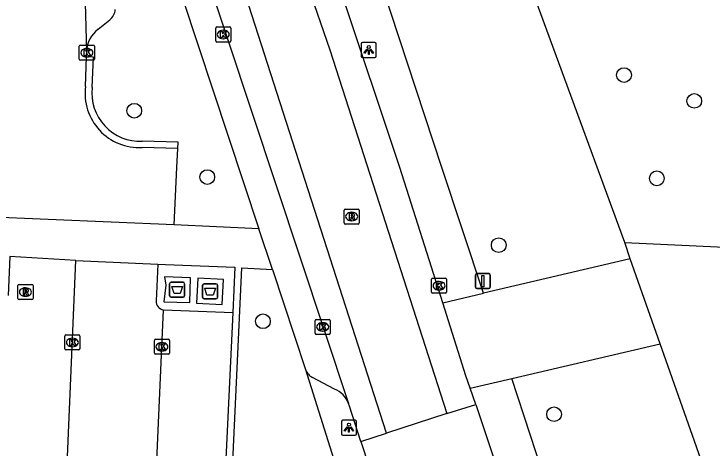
# Model space of a CAD drawing. Extents: x 162990 to 165007, y 383433 to 384336.
# Drawn here: x 164780.7 to 164827.09, y 383981.35 to 384010.19 of the extents above; entities that cross this region are included whole.
import ezdxf

# ---------------------------------------------------------------- set-up
doc = ezdxf.new("R2010")
doc.units = 0
for name, color, linetype in [('IMGEO_Afval_apart_plaats', 7, 'Continuous'), ('IMGEO_Boom', 7, 'Continuous'), ('IMGEO_Groenvoorziening', 7, 'Continuous'), ('IMGEO_Kolk', 7, 'Continuous'), ('IMGEO_Lichtpunt', 7, 'Continuous'), ('IMGEO_Parkeervlak_open', 7, 'Continuous'), ('IMGEO_Rijbaan_lokaal_gesloten', 7, 'Continuous'), ('IMGEO_Rijbaan_lokaal_open', 7, 'Continuous'), ('IMGEO_Rioolput', 7, 'Continuous'), ('IMGEO_Verkeersbordpaal', 7, 'Continuous'), ('IMGEO_Voetpad_gesloten', 7, 'Continuous'), ('IMGEO_Voetpad_open', 7, 'Continuous')]:
    doc.layers.add(name, color=color, linetype=linetype)

msp = doc.modelspace()

# ---------------------------------------------------------------- linework, layer by layer
at = {"layer": 'IMGEO_Afval_apart_plaats'}
for p, q in [((164791.043, 383991.472), (164791.043, 383992.272)), ((164791.043, 383992.272), (164791.043, 383991.472)), ((164791.143, 383992.372), (164791.933, 383992.372)), ((164791.933, 383992.372), (164791.143, 383992.372)), ((164792.033, 383992.272), (164792.033, 383991.472)), ((164792.033, 383991.472), (164792.033, 383992.272)), ((164793.232, 383991.363), (164793.232, 383992.163)), ((164793.232, 383992.163), (164793.232, 383991.363)), ((164793.332, 383992.263), (164794.122, 383992.263)), ((164794.122, 383992.263), (164793.332, 383992.263)), ((164794.222, 383992.163), (164794.222, 383991.363)), ((164794.222, 383991.363), (164794.222, 383992.163)), ((164791.933, 383991.372), (164791.143, 383991.372)), ((164791.143, 383991.372), (164791.933, 383991.372)), ((164794.122, 383991.263), (164793.332, 383991.263)), ((164793.332, 383991.263), (164794.122, 383991.263))]:
    msp.add_line(p, q, dxfattribs=at)
for points in [[(164791.186, 383992.086), (164791.89, 383992.086), (164791.741, 383991.616), (164791.335, 383991.616), (164791.186, 383992.086)], [(164793.375, 383991.977), (164794.079, 383991.977), (164793.93, 383991.507), (164793.524, 383991.507), (164793.375, 383991.977)]]:
    msp.add_lwpolyline(points, dxfattribs=at)
for centre, start, end in [((164791.143, 383992.272), 90, 180), ((164791.143, 383992.272), 90, 180), ((164791.933, 383992.272), 0, 90), ((164791.933, 383992.272), 360, 90), ((164793.332, 383992.163), 90, 180), ((164793.332, 383992.163), 90, 180), ((164794.122, 383992.163), 0, 90), ((164794.122, 383992.163), 360, 90), ((164791.143, 383991.472), 180, 270), ((164791.143, 383991.472), 180, 270), ((164791.933, 383991.472), 270, 0), ((164791.933, 383991.472), 270, 0), ((164793.332, 383991.363), 180, 270), ((164793.332, 383991.363), 180, 270), ((164794.122, 383991.363), 270, 0), ((164794.122, 383991.363), 270, 0)]:
    msp.add_arc(centre, 0.1, start, end, dxfattribs=at)
at = {"layer": 'IMGEO_Boom'}
for centre in [(164821.236, 384006.133), (164825.903, 384004.416), (164788.692, 384003.763), (164793.54, 383999.356), (164823.416, 383999.269), (164812.914, 383994.832), (164797.24, 383989.776), (164816.589, 383983.601)]:
    msp.add_circle(centre, 0.489, dxfattribs=at)
at = {"layer": 'IMGEO_Groenvoorziening'}
for points in [[(164821.286, 383995.015), (164815.317, 384011.305)], [(164821.286, 383995.015), (164855.424, 383993.415)], [(164821.649, 383993.92), (164821.286, 383995.015)], [(164837.158, 383950.928), (164835.338, 383955.847), (164829.982, 383970.323), (164823.633, 383988.266)]]:
    msp.add_lwpolyline(points, dxfattribs=at)
at = {"layer": 'IMGEO_Kolk'}
for p, q in [((164794.104, 384008.4), (164794.104, 384009.252)), ((164794.179, 384009.326), (164795.031, 384009.326)), ((164795.105, 384009.252), (164795.105, 384008.4)), ((164794.592, 384009.106), (164794.617, 384009.106)), ((164795.031, 384008.326), (164794.179, 384008.326)), ((164794.615, 384008.546), (164794.59, 384008.546)), ((164785.04, 384007.19), (164785.04, 384008.042)), ((164785.115, 384008.116), (164785.967, 384008.116)), ((164785.528, 384007.896), (164785.553, 384007.896)), ((164786.041, 384008.042), (164786.041, 384007.19)), ((164785.551, 384007.336), (164785.526, 384007.336)), ((164785.967, 384007.116), (164785.115, 384007.116)), ((164808.446, 383991.71), (164808.446, 383992.562)), ((164808.521, 383992.636), (164809.373, 383992.636)), ((164809.447, 383992.562), (164809.447, 383991.71)), ((164808.934, 383992.416), (164808.959, 383992.416)), ((164809.373, 383991.636), (164808.521, 383991.636)), ((164808.957, 383991.856), (164808.932, 383991.856)), ((164800.709, 383988.975), (164800.709, 383989.827)), ((164800.784, 383989.901), (164801.636, 383989.901)), ((164801.197, 383989.681), (164801.222, 383989.681)), ((164801.71, 383989.827), (164801.71, 383988.975)), ((164784.078, 383987.942), (164784.078, 383988.794)), ((164784.153, 383988.868), (164785.005, 383988.868)), ((164785.079, 383988.794), (164785.079, 383987.942)), ((164801.636, 383988.901), (164800.784, 383988.901)), ((164801.22, 383989.121), (164801.195, 383989.121)), ((164784.566, 383988.648), (164784.591, 383988.648)), ((164790.029, 383987.657), (164790.029, 383988.509)), ((164790.104, 383988.583), (164790.956, 383988.583)), ((164790.517, 383988.363), (164790.542, 383988.363)), ((164791.03, 383988.509), (164791.03, 383987.657)), ((164785.005, 383987.868), (164784.153, 383987.868)), ((164784.589, 383988.088), (164784.564, 383988.088)), ((164790.956, 383987.583), (164790.104, 383987.583)), ((164790.54, 383987.803), (164790.515, 383987.803))]:
    msp.add_line(p, q, dxfattribs=at)
for points in [[(164794.104, 384008.4), (164794.104, 384009.252)], [(164794.179, 384009.326), (164795.031, 384009.326)], [(164795.105, 384009.252), (164795.105, 384008.4)], [(164794.425, 384009.026), (164794.548, 384009.026), (164794.548, 384008.875), (164794.678, 384009.026), (164794.842, 384009.026), (164794.696, 384008.875), (164794.849, 384008.626), (164794.697, 384008.626), (164794.612, 384008.79), (164794.548, 384008.723), (164794.548, 384008.626), (164794.425, 384008.626), (164794.425, 384009.026)], [(164795.031, 384008.326), (164794.179, 384008.326)], [(164785.04, 384007.19), (164785.04, 384008.042)], [(164785.115, 384008.116), (164785.967, 384008.116)], [(164785.361, 384007.816), (164785.484, 384007.816), (164785.484, 384007.665), (164785.614, 384007.816), (164785.778, 384007.816), (164785.632, 384007.665), (164785.785, 384007.416), (164785.633, 384007.416), (164785.548, 384007.58), (164785.484, 384007.513), (164785.484, 384007.416), (164785.361, 384007.416), (164785.361, 384007.816)], [(164786.041, 384008.042), (164786.041, 384007.19)], [(164785.967, 384007.116), (164785.115, 384007.116)], [(164808.446, 383991.71), (164808.446, 383992.562)], [(164808.521, 383992.636), (164809.373, 383992.636)], [(164809.447, 383992.562), (164809.447, 383991.71)], [(164808.767, 383992.336), (164808.89, 383992.336), (164808.89, 383992.185), (164809.02, 383992.336), (164809.184, 383992.336), (164809.038, 383992.185), (164809.191, 383991.936), (164809.039, 383991.936), (164808.954, 383992.1), (164808.89, 383992.033), (164808.89, 383991.936), (164808.767, 383991.936), (164808.767, 383992.336)], [(164809.373, 383991.636), (164808.521, 383991.636)], [(164800.709, 383988.975), (164800.709, 383989.827)], [(164800.784, 383989.901), (164801.636, 383989.901)], [(164801.71, 383989.827), (164801.71, 383988.975)], [(164801.03, 383989.601), (164801.153, 383989.601), (164801.153, 383989.45), (164801.283, 383989.601), (164801.447, 383989.601), (164801.301, 383989.45), (164801.454, 383989.201), (164801.302, 383989.201), (164801.217, 383989.365), (164801.153, 383989.298), (164801.153, 383989.201), (164801.03, 383989.201), (164801.03, 383989.601)], [(164784.078, 383987.942), (164784.078, 383988.794)], [(164784.153, 383988.868), (164785.005, 383988.868)], [(164785.079, 383988.794), (164785.079, 383987.942)], [(164801.636, 383988.901), (164800.784, 383988.901)], [(164784.399, 383988.568), (164784.522, 383988.568), (164784.522, 383988.417), (164784.652, 383988.568), (164784.816, 383988.568), (164784.67, 383988.417), (164784.823, 383988.168), (164784.671, 383988.168), (164784.586, 383988.332), (164784.522, 383988.265), (164784.522, 383988.168), (164784.399, 383988.168), (164784.399, 383988.568)], [(164790.029, 383987.657), (164790.029, 383988.509)], [(164790.104, 383988.583), (164790.956, 383988.583)], [(164790.35, 383988.283), (164790.473, 383988.283), (164790.473, 383988.132), (164790.603, 383988.283), (164790.767, 383988.283), (164790.621, 383988.132), (164790.774, 383987.883), (164790.622, 383987.883), (164790.537, 383988.047), (164790.473, 383987.98), (164790.473, 383987.883), (164790.35, 383987.883), (164790.35, 383988.283)], [(164791.03, 383988.509), (164791.03, 383987.657)], [(164785.005, 383987.868), (164784.153, 383987.868)], [(164790.956, 383987.583), (164790.104, 383987.583)]]:
    msp.add_lwpolyline(points, dxfattribs=at)
for centre, start, end in [((164794.181, 384009.25), 91.552, 178.448), ((164794.181, 384009.25), 91.552, 178.448), ((164795.029, 384009.25), 1.552, 88.448), ((164795.029, 384009.25), 1.552, 88.448), ((164794.181, 384008.402), 181.552, 268.448), ((164794.181, 384008.402), 181.552, 268.448), ((164795.029, 384008.402), 271.552, 358.448), ((164795.029, 384008.402), 271.552, 358.448), ((164785.117, 384008.04), 91.552, 178.448), ((164785.117, 384008.04), 91.552, 178.448), ((164785.965, 384008.04), 1.552, 88.448), ((164785.965, 384008.04), 1.552, 88.448), ((164785.117, 384007.192), 181.552, 268.448), ((164785.117, 384007.192), 181.552, 268.448), ((164785.965, 384007.192), 271.552, 358.448), ((164785.965, 384007.192), 271.552, 358.448), ((164808.523, 383992.56), 91.552, 178.448), ((164808.523, 383992.56), 91.552, 178.448), ((164809.371, 383992.56), 1.552, 88.448), ((164809.371, 383992.56), 1.552, 88.448), ((164808.523, 383991.712), 181.552, 268.448), ((164808.523, 383991.712), 181.552, 268.448), ((164809.371, 383991.712), 271.552, 358.448), ((164809.371, 383991.712), 271.552, 358.448), ((164800.786, 383989.825), 91.552, 178.448), ((164800.786, 383989.825), 91.552, 178.448), ((164801.634, 383989.825), 1.552, 88.448), ((164801.634, 383989.825), 1.552, 88.448), ((164784.155, 383988.792), 91.552, 178.448), ((164784.155, 383988.792), 91.552, 178.448), ((164785.003, 383988.792), 1.552, 88.448), ((164785.003, 383988.792), 1.552, 88.448), ((164800.786, 383988.977), 181.552, 268.448), ((164800.786, 383988.977), 181.552, 268.448), ((164801.634, 383988.977), 271.552, 358.448), ((164801.634, 383988.977), 271.552, 358.448), ((164790.106, 383988.507), 91.552, 178.448), ((164790.106, 383988.507), 91.552, 178.448), ((164790.954, 383988.507), 1.552, 88.448), ((164790.954, 383988.507), 1.552, 88.448), ((164784.155, 383987.944), 181.552, 268.448), ((164784.155, 383987.944), 181.552, 268.448), ((164785.003, 383987.944), 271.552, 358.448), ((164785.003, 383987.944), 271.552, 358.448), ((164790.106, 383987.659), 181.552, 268.448), ((164790.106, 383987.659), 181.552, 268.448), ((164790.954, 383987.659), 271.552, 358.448), ((164790.954, 383987.659), 271.552, 358.448)]:
    msp.add_arc(centre, 0.0765, start, end, dxfattribs=at)
for centre, major_axis, ratio, start_param, end_param in [((164794.591, 384008.826), (-0.387, 0.002), 0.722429, 4.712389, 7.853982), ((164794.616, 384008.826), (-0.39, 0.002), 0.717154, 1.570796, 4.712389), ((164785.527, 384007.616), (-0.387, 0.002), 0.722429, 4.712389, 7.853982), ((164785.552, 384007.616), (-0.39, 0.002), 0.717154, 1.570796, 4.712389), ((164808.933, 383992.136), (-0.387, 0.002), 0.722429, 4.712389, 7.853982), ((164808.958, 383992.136), (-0.39, 0.002), 0.717154, 1.570796, 4.712389), ((164801.196, 383989.401), (-0.387, 0.002), 0.722429, 4.712389, 7.853982), ((164801.221, 383989.401), (-0.39, 0.002), 0.717154, 1.570796, 4.712389), ((164784.565, 383988.368), (-0.387, 0.002), 0.722429, 4.712389, 7.853982), ((164784.59, 383988.368), (-0.39, 0.002), 0.717154, 1.570796, 4.712389), ((164790.516, 383988.083), (-0.387, 0.002), 0.722429, 4.712389, 7.853982), ((164790.541, 383988.083), (-0.39, 0.002), 0.717154, 1.570796, 4.712389)]:
    msp.add_ellipse(centre, major_axis=major_axis, ratio=ratio, start_param=start_param, end_param=end_param, dxfattribs=at)
at = {"layer": 'IMGEO_Lichtpunt'}
for p, q in [((164804.675, 384008.292), (164803.867, 384008.292)), ((164804.675, 384008.292), (164803.867, 384008.292)), ((164803.773, 384008.197), (164803.773, 384007.39)), ((164803.773, 384008.197), (164803.773, 384007.39)), ((164804.769, 384007.39), (164804.769, 384008.197)), ((164804.769, 384007.39), (164804.769, 384008.197)), ((164803.867, 384007.296), (164804.675, 384007.296)), ((164803.867, 384007.296), (164804.675, 384007.296)), ((164803.362, 383983.2), (164802.554, 383983.2)), ((164803.362, 383983.2), (164802.554, 383983.2)), ((164802.46, 383983.105), (164802.46, 383982.298)), ((164802.46, 383983.105), (164802.46, 383982.298)), ((164803.456, 383982.298), (164803.456, 383983.105)), ((164803.456, 383982.298), (164803.456, 383983.105)), ((164802.554, 383982.204), (164803.362, 383982.204)), ((164802.554, 383982.204), (164803.362, 383982.204))]:
    msp.add_line(p, q, dxfattribs=at)
for points in [[(164804.147, 384007.861), (164804.186, 384007.833), (164803.998, 384007.571), (164803.96, 384007.598), (164804.147, 384007.861)], [(164804.249, 384007.813), (164804.296, 384007.813), (164804.296, 384007.491), (164804.249, 384007.491), (164804.249, 384007.813)], [(164804.359, 384007.833), (164804.397, 384007.86), (164804.584, 384007.598), (164804.545, 384007.57), (164804.359, 384007.833)], [(164802.834, 383982.769), (164802.873, 383982.741), (164802.685, 383982.479), (164802.647, 383982.506), (164802.834, 383982.769)], [(164802.936, 383982.721), (164802.983, 383982.721), (164802.983, 383982.399), (164802.936, 383982.399), (164802.936, 383982.721)], [(164803.046, 383982.741), (164803.084, 383982.768), (164803.271, 383982.506), (164803.232, 383982.478), (164803.046, 383982.741)]]:
    msp.add_lwpolyline(points, dxfattribs=at)
for centre in [(164804.272, 384007.995), (164802.959, 383982.903)]:
    msp.add_circle(centre, 0.0994, dxfattribs=at)
for centre, start, end in [((164803.867, 384008.197), 90, 180), ((164803.867, 384008.197), 90, 180), ((164804.675, 384008.197), 0, 90), ((164804.675, 384008.197), 0, 90), ((164803.867, 384007.39), 180, 270), ((164803.867, 384007.39), 180, 270), ((164804.675, 384007.39), 270, 0), ((164804.675, 384007.39), 270, 360), ((164802.554, 383983.105), 90, 180), ((164802.554, 383983.105), 90, 180), ((164803.362, 383983.105), 0, 90), ((164803.362, 383983.105), 0, 90), ((164802.554, 383982.298), 180, 270), ((164802.554, 383982.298), 180, 270), ((164803.362, 383982.298), 270, 0), ((164803.362, 383982.298), 270, 360)]:
    msp.add_arc(centre, 0.0946, start, end, dxfattribs=at)
at = {"layer": 'IMGEO_Parkeervlak_open'}
for points in [[(164789.868, 384017.409), (164796.977, 383995.926)], [(164786.295, 384009.169), (164787.067, 384009.801)], [(164797.872, 383993.221), (164800.075, 383986.563)]]:
    msp.add_lwpolyline(points, dxfattribs=at)
for centre, radius, start, end in [((164786.411, 384010.591), 1.027, 309.7195, 353.97), ((164787.315, 384007.709), 1.781, 124.941, 180.2553)]:
    msp.add_arc(centre, radius, start, end, dxfattribs=at)
at = {"layer": 'IMGEO_Rijbaan_lokaal_gesloten'}
for points in [[(164707.557, 384064.102), (164737.078, 384065.761), (164743.076, 384065.855), (164750.632, 384065.052), (164757.196, 384063.494), (164761.068, 384062.124), (164769.002, 384058.157), (164773.63, 384055.513), (164780.242, 384050.035), (164785.153, 384044.698), (164787.609, 384041.629), (164791.246, 384035.678), (164794.268, 384029.303), (164801.682, 384007.815), (164809.47, 383983.639)], [(164805.457, 383982.348), (164792.78, 384021.723), (164790.514, 384028.712), (164786.263, 384036.505), (164783.43, 384040.566), (164776.724, 384047.414), (164772.379, 384051.286), (164767.491, 384054.474), (164761.399, 384057.638), (164755.685, 384059.81), (164751.482, 384060.755), (164746.948, 384061.558), (164742.509, 384061.794), (164737.786, 384061.888), (164732.497, 384061.463), (164722.674, 384060.897), (164707.804, 384060.033)], [(164790.081, 384023.032), (164802.933, 383984.323)], [(164809.192, 383991.004), (164806.333, 384000), (164802.451, 384011.684), (164799.183, 384021.558)], [(164811.01, 383985.337), (164810.735, 383986.147), (164809.192, 383991.004)], [(164811.379, 383984.253), (164811.01, 383985.337)], [(164803.749, 383981.799), (164802.994, 383984.138), (164802.933, 383984.323)]]:
    msp.add_lwpolyline(points, dxfattribs=at)
at = {"layer": 'IMGEO_Rijbaan_lokaal_open'}
for points in [[(164785.534, 384007.701), (164785.111, 384023.043)], [(164785.45, 384005.378), (164785.525, 384007.338)], [(164785.525, 384007.338), (164785.534, 384007.701)], [(164791.587, 384001.244), (164789.211, 384001.316)], [(164791.345, 383996.173), (164791.524, 384000), (164791.587, 384001.244)], [(164791.345, 383996.173), (164778.759, 383996.718)], [(164783.434, 383961.496), (164784.812, 383993.808)], [(164784.812, 383993.808), (164790.264, 383993.562)], [(164790.264, 383993.562), (164790.151, 383991.132)], [(164794.059, 383965.791), (164789.557, 383966.003), (164790.637, 383990.543)], [(164809.47, 383983.639), (164811.379, 383984.253)], [(164811.379, 383984.253), (164815.082, 383973.174)], [(164809.47, 383983.639), (164805.457, 383982.348)], [(164803.749, 383981.799), (164805.457, 383982.348)], [(164807.455, 383970.589), (164803.76, 383981.766), (164803.749, 383981.799)]]:
    msp.add_lwpolyline(points, dxfattribs=at)
for centre, radius, start, end in [((164789.028, 384004.919), 3.607, 172.6873, 272.9058), ((164790.698, 383991.089), 0.549, 175.4713, 263.5826)]:
    msp.add_arc(centre, radius, start, end, dxfattribs=at)
at = {"layer": 'IMGEO_Rioolput'}
for p, q in [((164802.639, 383996.307), (164802.639, 383997.159)), ((164802.714, 383997.233), (164803.566, 383997.233)), ((164803.64, 383997.159), (164803.64, 383996.307)), ((164803.127, 383997.013), (164803.152, 383997.013)), ((164803.566, 383996.233), (164802.714, 383996.233)), ((164803.15, 383996.453), (164803.125, 383996.453)), ((164780.961, 383991.29), (164780.961, 383992.142)), ((164781.036, 383992.216), (164781.888, 383992.216)), ((164781.449, 383991.996), (164781.474, 383991.996)), ((164781.962, 383992.142), (164781.962, 383991.29)), ((164781.888, 383991.216), (164781.036, 383991.216)), ((164781.472, 383991.436), (164781.447, 383991.436))]:
    msp.add_line(p, q, dxfattribs=at)
for points in [[(164802.639, 383996.307), (164802.639, 383997.159)], [(164802.714, 383997.233), (164803.566, 383997.233)], [(164803.64, 383997.159), (164803.64, 383996.307)], [(164803.228, 383996.931), (164802.976, 383996.933), (164802.976, 383996.533)], [(164802.976, 383996.533), (164803.1, 383996.533), (164803.1, 383996.695), (164803.111, 383996.695)], [(164803.154, 383996.852), (164803.1, 383996.852), (164803.1, 383996.771)], [(164803.1, 383996.771), (164803.152, 383996.771)], [(164803.158, 383996.666), (164803.229, 383996.533), (164803.369, 383996.533), (164803.304, 383996.659)], [(164803.566, 383996.233), (164802.714, 383996.233)], [(164780.961, 383991.29), (164780.961, 383992.142)], [(164781.036, 383992.216), (164781.888, 383992.216)], [(164781.962, 383992.142), (164781.962, 383991.29)], [(164781.55, 383991.914), (164781.298, 383991.916), (164781.298, 383991.516)], [(164781.298, 383991.516), (164781.422, 383991.516), (164781.422, 383991.678), (164781.433, 383991.678)], [(164781.476, 383991.835), (164781.422, 383991.835), (164781.422, 383991.754)], [(164781.422, 383991.754), (164781.474, 383991.754)], [(164781.48, 383991.649), (164781.551, 383991.516), (164781.691, 383991.516), (164781.626, 383991.642)], [(164781.888, 383991.216), (164781.036, 383991.216)]]:
    msp.add_lwpolyline(points, dxfattribs=at)
for centre, radius, start, end in [((164802.716, 383997.157), 0.0765, 91.552, 178.448), ((164802.716, 383997.157), 0.0765, 91.552, 178.448), ((164803.564, 383997.157), 0.0765, 1.552, 88.448), ((164803.564, 383997.157), 0.0765, 1.552, 88.448), ((164803.11, 383996.642), 0.0533, 26.0293, 88.6989), ((164803.136, 383996.96), 0.19, 274.7715, 282.9687), ((164803.16, 383996.756), 0.0964, 77.0061, 93.1865), ((164803.174, 383996.813), 0.0378, 276.6634, 79.6772), ((164803.227, 383996.821), 0.109, 350.3612, 89.416), ((164803.225, 383996.821), 0.112, 277.5842, 350.9817), ((164803.209, 383996.606), 0.108, 29.5134, 73.7905), ((164802.716, 383996.309), 0.0765, 181.552, 268.448), ((164802.716, 383996.309), 0.0765, 181.552, 268.448), ((164803.564, 383996.309), 0.0765, 271.552, 358.448), ((164803.564, 383996.309), 0.0765, 271.552, 358.448), ((164781.038, 383992.14), 0.0765, 91.552, 178.448), ((164781.038, 383992.14), 0.0765, 91.552, 178.448), ((164781.886, 383992.14), 0.0765, 1.552, 88.448), ((164781.886, 383992.14), 0.0765, 1.552, 88.448), ((164781.432, 383991.625), 0.0533, 26.0293, 88.6989), ((164781.458, 383991.943), 0.19, 274.7715, 282.9687), ((164781.482, 383991.739), 0.0964, 77.0061, 93.1865), ((164781.496, 383991.796), 0.0378, 276.6634, 79.6772), ((164781.549, 383991.804), 0.109, 350.3612, 89.416), ((164781.547, 383991.804), 0.112, 277.5842, 350.9817), ((164781.531, 383991.589), 0.108, 29.5134, 73.7905), ((164781.038, 383991.292), 0.0765, 181.552, 268.448), ((164781.038, 383991.292), 0.0765, 181.552, 268.448), ((164781.886, 383991.292), 0.0765, 271.552, 358.448), ((164781.886, 383991.292), 0.0765, 271.552, 358.448)]:
    msp.add_arc(centre, radius, start, end, dxfattribs=at)
for centre, major_axis, ratio, start_param, end_param in [((164803.126, 383996.733), (-0.387, 0.002), 0.722429, 4.712389, 7.853982), ((164803.151, 383996.733), (-0.39, 0.002), 0.717154, 1.570796, 4.712389), ((164781.448, 383991.716), (-0.387, 0.002), 0.722429, 4.712389, 7.853982), ((164781.473, 383991.716), (-0.39, 0.002), 0.717154, 1.570796, 4.712389)]:
    msp.add_ellipse(centre, major_axis=major_axis, ratio=ratio, start_param=start_param, end_param=end_param, dxfattribs=at)
at = {"layer": 'IMGEO_Verkeersbordpaal'}
for p, q in [((164811.46, 383992.944), (164812.25, 383992.944)), ((164812.25, 383992.944), (164811.46, 383992.944)), ((164811.36, 383992.044), (164811.36, 383992.844)), ((164811.36, 383992.844), (164811.36, 383992.044)), ((164812.35, 383992.844), (164812.35, 383992.044)), ((164812.35, 383992.044), (164812.35, 383992.844)), ((164812.25, 383991.944), (164811.46, 383991.944)), ((164811.46, 383991.944), (164812.25, 383991.944))]:
    msp.add_line(p, q, dxfattribs=at)
msp.add_lwpolyline([(164811.78, 383992.819), (164811.93, 383992.819), (164811.93, 383992.069), (164811.78, 383992.069), (164811.78, 383992.819)], dxfattribs=at)
for centre, start, end in [((164811.46, 383992.844), 90, 180), ((164811.46, 383992.844), 90, 180), ((164812.25, 383992.844), 0, 90), ((164812.25, 383992.844), 360, 90), ((164811.46, 383992.044), 180, 270), ((164811.46, 383992.044), 180, 270), ((164812.25, 383992.044), 270, 0), ((164812.25, 383992.044), 270, 0)]:
    msp.add_arc(centre, 0.1, start, end, dxfattribs=at)
at = {"layer": 'IMGEO_Voetpad_gesloten'}
for points in [[(164792.428, 383992.671), (164790.702, 383992.728), (164790.782, 383992.172), (164790.647, 383991.073), (164792.373, 383991.016), (164792.428, 383992.671)], [(164794.624, 383992.553), (164792.92, 383992.644), (164792.831, 383990.973), (164794.535, 383990.882), (164794.624, 383992.553)]]:
    msp.add_lwpolyline(points, dxfattribs=at)
at = {"layer": 'IMGEO_Voetpad_open'}
for points in [[(164811.892, 383991.635), (164809.14, 384000), (164801.759, 384022.431)], [(164785.89, 384005.297), (164785.987, 384007.329), (164785.525, 384007.338)], [(164791.587, 384001.244), (164791.609, 384001.671), (164789.217, 384001.734)], [(164796.977, 383995.926), (164791.345, 383996.173)], [(164797.872, 383993.221), (164796.977, 383995.926)], [(164784.812, 383993.808), (164780.429, 383994.07), (164780.303, 383991.494)], [(164821.649, 383993.92), (164811.892, 383991.635)], [(164823.633, 383988.266), (164821.649, 383993.92)], [(164790.264, 383993.562), (164790.769, 383993.539), (164795.379, 383993.366), (164795.235, 383990.356)], [(164806.817, 383965.603), (164794.574, 383966.204), (164795.836, 383993.321), (164797.872, 383993.221)], [(164809.192, 383991.004), (164811.892, 383991.635)], [(164790.637, 383990.543), (164795.235, 383990.356)], [(164795.235, 383990.356), (164794.059, 383965.791)], [(164813.786, 383985.981), (164823.633, 383988.266)], [(164800.075, 383986.563), (164804.041, 383973.975), (164806.817, 383965.603)], [(164802.003, 383985.264), (164800.534, 383986.036)], [(164811.01, 383985.337), (164813.786, 383985.981)], [(164816.225, 383978.527), (164813.786, 383985.981)]]:
    msp.add_lwpolyline(points, dxfattribs=at)
for centre, radius, start, end in [((164789.078, 384004.939), 3.208, 173.5971, 272.4794), ((164801.075, 383986.971), 1.08, 202.178, 239.9316), ((164801.357, 383983.695), 1.696, 21.7121, 67.6142)]:
    msp.add_arc(centre, radius, start, end, dxfattribs=at)

doc.saveas('drawing.dxf')
